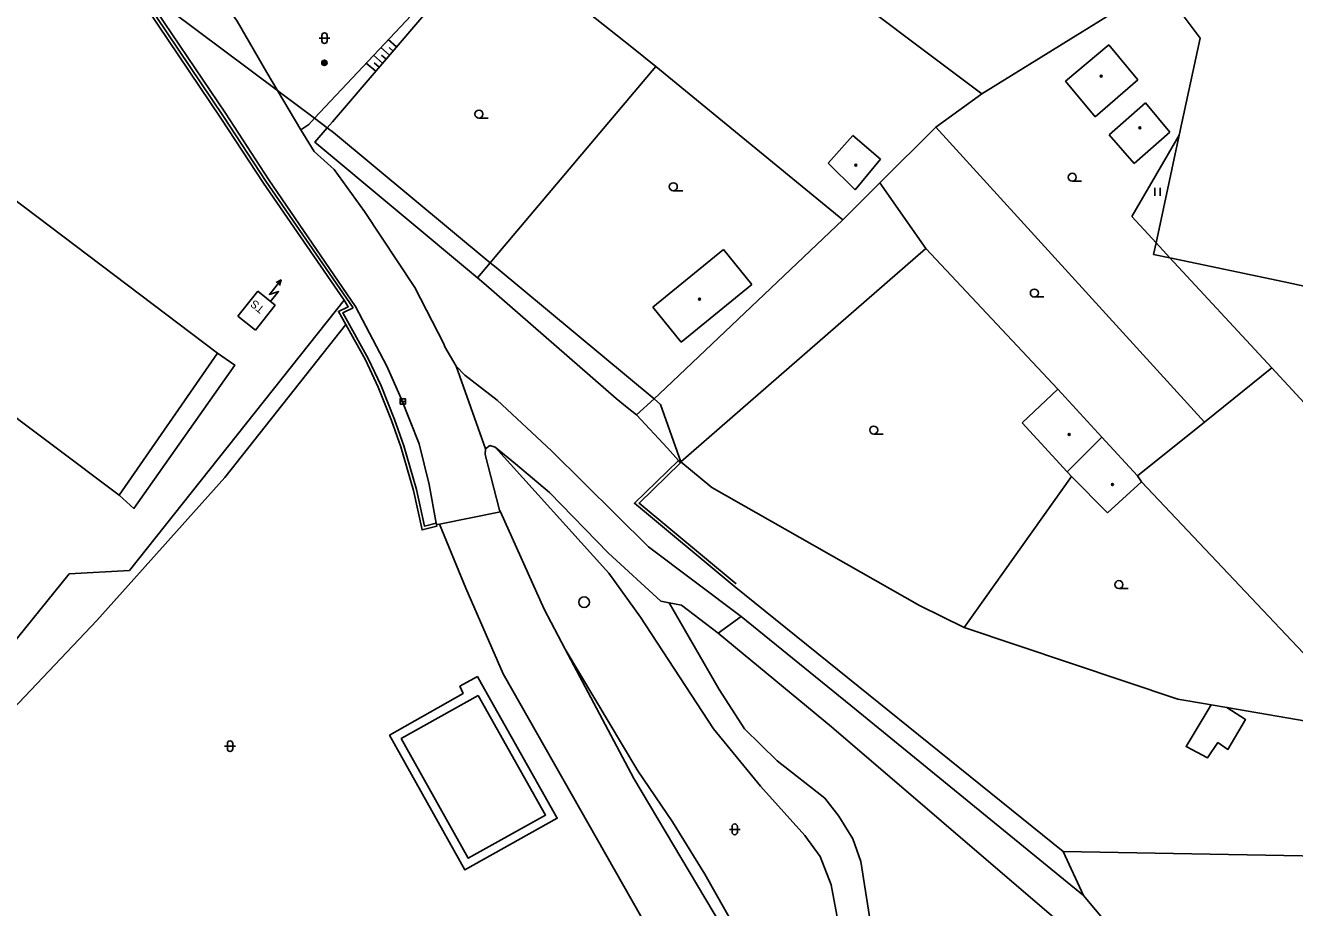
# Model space of a CAD drawing. Extents: x -595546 to -593986, y -1160845 to -1159202.
# Drawn here: x -594913.8 to -594794.9, y -1159329.2 to -1159246.5 of the extents above; entities that cross this region are included whole.
import ezdxf

# ---------------------------------------------------------------- set-up
doc = ezdxf.new("R2010")
doc.units = 0
for name, color, linetype in [('DOP - budovy nerozlisene - VP', 7, 'Continuous'), ('DOP - kresba z DSPS bez souradnic', 7, 'Continuous'), ('DOP - ploty', 7, 'Continuous'), ('DOP - rozhrani ploch obecne', 7, 'Continuous'), ('Level 25', 7, 'Continuous'), ('Level 27', 7, 'Continuous'), ('Level 36', 7, 'Continuous'), ('Level 39', 7, 'Continuous'), ('Specificka linie pasportu komunikaci', 7, 'Continuous'), ('TM - budovy zdene_ betonove - VP', 7, 'Continuous'), ('TM - chodniky - VP', 7, 'Continuous'), ('TM - dolni hrana svahu', 7, 'Continuous'), ('TM - hranice MC - pomocna linie', 7, 'Continuous'), ('TM - komunikace - VP', 7, 'Continuous'), ('TM - letecke snimky - pomocna linie', 7, 'Continuous'), ('TM - plot drateny_ kovovy - VP', 7, 'Continuous'), ('TM - podezdivka plotu - VP', 7, 'Continuous'), ('TM - pomocna konstrukcni linie', 7, 'Continuous'), ('TM - popis objektu', 7, 'Continuous'), ('TM - rozhrani ploch obecne - VP', 7, 'Continuous'), ('TM - srafovani', 7, 'Continuous'), ('TM - vjezd na pozemek', 7, 'Continuous'), ('TM - zed operna - VP', 7, 'Continuous')]:
    doc.layers.add(name, color=color, linetype=linetype)

msp = doc.modelspace()

# ---------------------------------------------------------------- linework, layer by layer
at = {"layer": 'DOP - budovy nerozlisene - VP'}
for points in [[(-594816.36, -1159251.74), (-594812.31, -1159248.34)], [(-594812.31, -1159248.34), (-594809.6, -1159251.59)], [(-594813.59, -1159255.06), (-594816.36, -1159251.74)], [(-594809.6, -1159251.59), (-594813.59, -1159255.06)], [(-594812.28, -1159256.77), (-594808.88, -1159253.77)], [(-594808.88, -1159253.77), (-594806.59, -1159256.5)], [(-594838.61, -1159259.4), (-594836.28, -1159256.83)], [(-594836.28, -1159256.83), (-594833.7, -1159259.04)], [(-594809.93, -1159259.44), (-594812.28, -1159256.77)], [(-594806.59, -1159256.5), (-594809.93, -1159259.44)], [(-594836.06, -1159261.91), (-594838.61, -1159259.4)], [(-594833.7, -1159259.04), (-594836.06, -1159261.91)], [(-594855.04, -1159272.91), (-594848.41, -1159267.5)], [(-594848.41, -1159267.5), (-594845.74, -1159270.77)], [(-594845.74, -1159270.77), (-594852.37, -1159276.18)], [(-594852.37, -1159276.18), (-594855.04, -1159272.91)], [(-594817.1, -1159280.6), (-594820.42, -1159283.75)], [(-594812.97, -1159285.1), (-594817.1, -1159280.6)], [(-594820.42, -1159283.75), (-594816.2, -1159288.34)], [(-594812.97, -1159285.1), (-594816.2, -1159288.34)], [(-594809.63, -1159288.72), (-594812.97, -1159285.1)], [(-594816.2, -1159288.34), (-594815.8, -1159288.78)], [(-594815.8, -1159288.78), (-594812.45, -1159292.16)], [(-594812.45, -1159292.16), (-594809.24, -1159289.26)], [(-594809.24, -1159289.26), (-594809.63, -1159288.72)]]:
    msp.add_lwpolyline(points, dxfattribs=at)
at = {"layer": 'DOP - kresba z DSPS bez souradnic'}
for points in [[(-594836.49, -1159310.23), (-594846.76, -1159301.89)], [(-594848.9, -1159303.44), (-594838.29, -1159312.23)], [(-594814.69, -1159328.03), (-594836.49, -1159310.23)], [(-594838.29, -1159312.23), (-594817.45, -1159330.1)], [(-594806.82, -1159337.42), (-594814.69, -1159328.03)]]:
    msp.add_lwpolyline(points, dxfattribs=at)
at = {"layer": 'DOP - ploty'}
for points in [[(-594824.21, -1159252.91), (-594840.24, -1159240.87)], [(-594810.31, -1159244.34), (-594824.21, -1159252.91)], [(-594854.76, -1159250.34), (-594857.01, -1159248.55)], [(-594869.81, -1159268.2), (-594854.76, -1159250.34)], [(-594854.76, -1159250.34), (-594837.24, -1159264.73)], [(-594837.24, -1159264.73), (-594854.39, -1159281.01)]]:
    msp.add_lwpolyline(points, dxfattribs=at)
at = {"layer": 'DOP - rozhrani ploch obecne'}
for points in [[(-594807.79, -1159242.31), (-594803.75, -1159247.7)], [(-594803.75, -1159247.7), (-594805.71, -1159256.78)], [(-594828.52, -1159256.04), (-594824.21, -1159252.91)], [(-594828.52, -1159256.04), (-594833.75, -1159261.25)], [(-594803.35, -1159283.68), (-594828.52, -1159256.04)], [(-594810.17, -1159264.42), (-594805.71, -1159256.78)], [(-594805.71, -1159256.78), (-594807.89, -1159266.89)], [(-594837.24, -1159264.73), (-594833.75, -1159261.25)], [(-594833.75, -1159261.25), (-594829.44, -1159267.42)], [(-594807.89, -1159266.89), (-594810.17, -1159264.42)], [(-594829.44, -1159267.42), (-594852.4, -1159287.39)], [(-594817.1, -1159280.6), (-594829.44, -1159267.42)], [(-594807.89, -1159266.89), (-594808.12, -1159267.96)], [(-594808.12, -1159267.96), (-594806.59, -1159268.29)], [(-594807.89, -1159266.89), (-594806.59, -1159268.29)], [(-594806.59, -1159268.29), (-594797.04, -1159278.6)], [(-594806.59, -1159268.29), (-594795.88, -1159270.52)], [(-594775.65, -1159274.95), (-594795.88, -1159270.52)], [(-594904.04, -1159297.59), (-594883.94, -1159272.25)], [(-594883.8, -1159274.53), (-594895.13, -1159288.85)], [(-594797.04, -1159278.6), (-594803.35, -1159283.68)], [(-594792.12, -1159283.92), (-594797.04, -1159278.6)], [(-594803.35, -1159283.68), (-594809.63, -1159288.72)], [(-594869.79, -1159286.01), (-594859.16, -1159297.84)], [(-594852.43, -1159287.49), (-594852.4, -1159287.39)], [(-594852.4, -1159287.39), (-594849.51, -1159289.79), (-594830.06, -1159300.87)], [(-594895.13, -1159288.85), (-594907.13, -1159302.26)], [(-594825.85, -1159302.91), (-594815.8, -1159288.78)], [(-594809.24, -1159289.26), (-594789.76, -1159309.87)], [(-594909.7, -1159297.88), (-594904.04, -1159297.59)], [(-594958.95, -1159358.87), (-594909.7, -1159297.88)], [(-594859.16, -1159297.84), (-594856.17, -1159301.96)], [(-594848.83, -1159308.72), (-594853.49, -1159300.6)], [(-594830.06, -1159300.87), (-594825.85, -1159302.91)], [(-594907.13, -1159302.26), (-594923.46, -1159319.48)], [(-594856.17, -1159301.96), (-594849.36, -1159312.42)], [(-594825.85, -1159302.91), (-594805.86, -1159309.62)], [(-594846.44, -1159312.42), (-594848.83, -1159308.72)], [(-594805.86, -1159309.62), (-594803.27, -1159310.07)], [(-594803.27, -1159310.07), (-594802.73, -1159310.16)], [(-594802.73, -1159310.16), (-594801.26, -1159310.42)], [(-594801.26, -1159310.42), (-594790.92, -1159312.19)], [(-594849.36, -1159312.42), (-594844.93, -1159317.77)], [(-594843.39, -1159315.42), (-594846.44, -1159312.42)], [(-594838.91, -1159318.9), (-594843.39, -1159315.42)], [(-594844.93, -1159317.77), (-594840.78, -1159322.42)], [(-594837.59, -1159320.61), (-594838.91, -1159318.9)], [(-594836.3, -1159322.71), (-594837.59, -1159320.61)], [(-594840.78, -1159322.42), (-594839.35, -1159324.36)], [(-594835.53, -1159324.84), (-594836.3, -1159322.71)], [(-594839.35, -1159324.36), (-594838.32, -1159327.03)], [(-594832.64, -1159343.31), (-594835.53, -1159324.84)], [(-594838.32, -1159327.03), (-594836.45, -1159337.05)]]:
    msp.add_lwpolyline(points, dxfattribs=at)
at = {"layer": 'Level 25'}
for radius in [0.25, 0.2, 0.15, 0.1, 0.05]:
    msp.add_circle((-594885.8, -1159250.01), radius, dxfattribs=at)
at = {"layer": 'Level 27'}
msp.add_line((-594878.7, -1159281.73), (-594878.2, -1159281.73), dxfattribs=at)
msp.add_lwpolyline([(-594878.7, -1159281.98), (-594878.2, -1159281.98), (-594878.2, -1159281.48), (-594878.7, -1159281.48)], close=True, dxfattribs=at)
msp.add_circle((-594861.47, -1159300.55), 0.5, dxfattribs=at)
at = {"layer": 'Level 36'}
for p, q in [((-594886.29, -1159247.7), (-594885.29, -1159247.7)), ((-594886.04, -1159247.45), (-594886.04, -1159247.95)), ((-594885.54, -1159247.45), (-594885.54, -1159247.95)), ((-594871.32, -1159255.2), (-594870.45, -1159255.2)), ((-594853.11, -1159262), (-594852.23, -1159262)), ((-594815.74, -1159261.11), (-594814.86, -1159261.11)), ((-594808, -1159262.48), (-594808, -1159261.73)), ((-594807.5, -1159262.48), (-594807.5, -1159261.73)), ((-594819.29, -1159271.95), (-594818.41, -1159271.95)), ((-594834.34, -1159284.8), (-594833.46, -1159284.8)), ((-594811.37, -1159299.27), (-594810.5, -1159299.27)), ((-594895.14, -1159314.04), (-594894.14, -1159314.04)), ((-594894.89, -1159313.79), (-594894.89, -1159314.29)), ((-594894.39, -1159313.79), (-594894.39, -1159314.29)), ((-594847.86, -1159321.83), (-594846.86, -1159321.83)), ((-594847.61, -1159321.58), (-594847.61, -1159322.08)), ((-594847.11, -1159321.58), (-594847.11, -1159322.08))]:
    msp.add_line(p, q, dxfattribs=at)
for points in [[(-594890.88, -1159272.41), (-594890.09, -1159271.44), (-594890.95, -1159271.71), (-594889.85, -1159270.35)], [(-594889.99, -1159270.86), (-594889.85, -1159270.35), (-594890.33, -1159270.59)]]:
    msp.add_lwpolyline(points, dxfattribs=at)
for centre in [(-594871.32, -1159254.82), (-594815.74, -1159260.73), (-594853.11, -1159261.62), (-594819.29, -1159271.58), (-594834.34, -1159284.42), (-594811.37, -1159298.9)]:
    msp.add_circle(centre, 0.375, dxfattribs=at)
for centre, start, end in [((-594885.79, -1159247.45), 0, 180), ((-594885.79, -1159247.95), 180, 0), ((-594894.64, -1159313.79), 0, 180), ((-594894.64, -1159314.29), 180, 0), ((-594847.36, -1159321.58), 0, 180), ((-594847.36, -1159322.08), 180, 0)]:
    msp.add_arc(centre, 0.25, start, end, dxfattribs=at)
at = {"layer": 'Level 39'}
for centre, radius in [((-594813.02, -1159251.25), 0.09), ((-594813.02, -1159251.25), 0.0398), ((-594809.4, -1159256.1), 0.09), ((-594809.4, -1159256.1), 0.0398), ((-594836.02, -1159259.61), 0.09), ((-594836.02, -1159259.61), 0.0398), ((-594850.65, -1159272.16), 0.09), ((-594850.65, -1159272.16), 0.0398), ((-594816.02, -1159284.83), 0.09), ((-594816.02, -1159284.83), 0.0398), ((-594811.97, -1159289.53), 0.09), ((-594811.97, -1159289.53), 0.0398)]:
    msp.add_circle(centre, radius, dxfattribs=at)
at = {"layer": 'Specificka linie pasportu komunikaci'}
for points in [[(-594873.45, -1159278.44), (-594870.72, -1159286.17)], [(-594875.33, -1159293.13), (-594875.99, -1159289.51)]]:
    msp.add_lwpolyline(points, dxfattribs=at)
at = {"layer": 'TM - budovy zdene_ betonove - VP'}
for points in [[(-594929.68, -1159251.62), (-594895.8, -1159277.23)], [(-594892.03, -1159271.4), (-594893.9, -1159273.76)], [(-594890.41, -1159272.72), (-594892.03, -1159271.4)], [(-594905.01, -1159290.53), (-594930.04, -1159271.75)], [(-594892.25, -1159275.07), (-594890.41, -1159272.72)], [(-594893.9, -1159273.76), (-594892.25, -1159275.07)], [(-594895.8, -1159277.23), (-594905.01, -1159290.53)]]:
    msp.add_lwpolyline(points, dxfattribs=at)
at = {"layer": 'TM - chodniky - VP'}
for points in [[(-594869.38, -1159291.93), (-594869.31, -1159292.09)], [(-594869.31, -1159292.09), (-594865.2, -1159301.21), (-594863.23, -1159304.94)], [(-594875.03, -1159293.23), (-594872.56, -1159299.23), (-594869.05, -1159307.25), (-594840.98, -1159356.67)], [(-594863.23, -1159304.94), (-594856.8, -1159317.08), (-594834.5, -1159354.54)]]:
    msp.add_lwpolyline(points, dxfattribs=at)
at = {"layer": 'TM - dolni hrana svahu'}
for points in [[(-594866.02, -1159242.34), (-594875.65, -1159243.38), (-594886.24, -1159254.68), (-594886.73, -1159255.21)], [(-594886.73, -1159255.21), (-594887.27, -1159255.79)]]:
    msp.add_lwpolyline(points, dxfattribs=at)
at = {"layer": 'TM - hranice MC - pomocna linie'}
for points in [[(-594890.2, -1159252.61), (-594902.78, -1159243.16), (-594902.97, -1159243.02)], [(-594886.73, -1159255.21), (-594889.9, -1159252.83), (-594890.2, -1159252.61)], [(-594885.53, -1159256.1), (-594886.73, -1159255.21)], [(-594870.27, -1159268.74), (-594884.96, -1159256.53), (-594885.53, -1159256.1)], [(-594854.92, -1159281.5), (-594869.72, -1159269.2), (-594870.27, -1159268.74)], [(-594852.4, -1159287.39), (-594854.3, -1159282.02), (-594854.92, -1159281.5)]]:
    msp.add_lwpolyline(points, dxfattribs=at)
at = {"layer": 'TM - komunikace - VP'}
for points in [[(-594898.04, -1159240.18), (-594893.97, -1159246.11), (-594891.2, -1159250.93)], [(-594902.97, -1159243.02), (-594895.05, -1159254.73), (-594890.99, -1159260.97), (-594882.88, -1159272.83)], [(-594890.2, -1159252.61), (-594891.2, -1159250.93)], [(-594888, -1159256.28), (-594890.2, -1159252.61)], [(-594873.45, -1159278.44), (-594874.52, -1159276.61), (-594874.61, -1159276.34), (-594877.33, -1159271.07), (-594882.04, -1159263.93)], [(-594882.88, -1159272.83), (-594879.95, -1159278.43), (-594878.61, -1159281.45)], [(-594864.53, -1159286.36), (-594869.61, -1159281.63), (-594872.64, -1159279.29), (-594873.45, -1159278.44)], [(-594878.61, -1159281.45), (-594876.93, -1159285.71), (-594875.99, -1159289.51)], [(-594870.72, -1159286.17), (-594870.74, -1159286.71), (-594869.38, -1159291.93)], [(-594869.79, -1159286.01), (-594870.29, -1159285.87), (-594870.72, -1159286.17)], [(-594853.49, -1159300.6), (-594854.28, -1159300.44), (-594859.18, -1159295.94), (-594864.72, -1159290.26), (-594867.91, -1159287.57), (-594869.79, -1159286.01)], [(-594846.76, -1159301.89), (-594855.45, -1159295.35), (-594864.53, -1159286.36)], [(-594848.9, -1159303.44), (-594852.35, -1159300.82), (-594853.49, -1159300.6)]]:
    msp.add_lwpolyline(points, dxfattribs=at)
at = {"layer": 'TM - letecke snimky - pomocna linie'}
for points in [[(-594847.42, -1159299.05), (-594816.6, -1159323.9)], [(-594846.76, -1159301.89), (-594848.9, -1159303.44)], [(-594856.42, -1159316.35), (-594863.23, -1159304.94)], [(-594802.73, -1159310.16), (-594805.07, -1159314.07), (-594803.06, -1159315.13), (-594802.1, -1159313.7), (-594801.15, -1159314.34), (-594799.51, -1159311.53), (-594801.26, -1159310.42)], [(-594847.32, -1159331.06), (-594850.17, -1159326.04), (-594853.2, -1159321.14), (-594856.42, -1159316.35)], [(-594816.6, -1159323.9), (-594794.2, -1159324.31), (-594749.54, -1159328.23), (-594743.62, -1159319.08)]]:
    msp.add_lwpolyline(points, dxfattribs=at)
at = {"layer": 'TM - plot drateny_ kovovy - VP'}
for points in [[(-594904.39, -1159241.96), (-594895.51, -1159255.2)], [(-594857.01, -1159248.55), (-594865.06, -1159242.15)], [(-594885.04, -1159255.53), (-594875.92, -1159244.89), (-594875.34, -1159244.74)], [(-594895.51, -1159255.2), (-594891.51, -1159261.28)], [(-594885.53, -1159256.1), (-594885.04, -1159255.53)], [(-594871.46, -1159270.16), (-594886.69, -1159257.45), (-594885.53, -1159256.1)], [(-594891.51, -1159261.28), (-594883.94, -1159272.25)], [(-594871.46, -1159270.16), (-594870.27, -1159268.74)], [(-594870.27, -1159268.74), (-594869.81, -1159268.2)], [(-594870.87, -1159270.66), (-594871.46, -1159270.16)], [(-594858.45, -1159281.47), (-594870.87, -1159270.66)], [(-594883.94, -1159272.25), (-594883.56, -1159272.86), (-594884.48, -1159273.3), (-594883.8, -1159274.53)], [(-594883.8, -1159274.53), (-594881.96, -1159277.85), (-594880.75, -1159280.4), (-594879.52, -1159283.52), (-594878.64, -1159286), (-594877.45, -1159290.07), (-594876.65, -1159293.78), (-594875.26, -1159293.42), (-594875.29, -1159293.28)], [(-594854.39, -1159281.01), (-594854.92, -1159281.5)], [(-594854.92, -1159281.5), (-594856.55, -1159283)], [(-594856.55, -1159283), (-594857.44, -1159282.31)], [(-594853.65, -1159286.12), (-594856.55, -1159283)], [(-594847.23, -1159298.82), (-594856.31, -1159291.26), (-594852.43, -1159287.49)], [(-594852.43, -1159287.49), (-594852.64, -1159287.28)], [(-594875.29, -1159293.28), (-594875.33, -1159293.13)]]:
    msp.add_lwpolyline(points, dxfattribs=at)
at = {"layer": 'TM - podezdivka plotu - VP'}
for points in [[(-594903.68, -1159242.49), (-594895.26, -1159255.03)], [(-594895.26, -1159255.03), (-594891.28, -1159261.09), (-594883.11, -1159272.97)], [(-594883.11, -1159272.97), (-594884.07, -1159273.43), (-594881.7, -1159277.71), (-594880.47, -1159280.28), (-594879.24, -1159283.42), (-594878.35, -1159285.91), (-594877.16, -1159290), (-594876.43, -1159293.41), (-594875.33, -1159293.13)], [(-594852.64, -1159287.28), (-594856.76, -1159291.28), (-594847.42, -1159299.05)]]:
    msp.add_lwpolyline(points, dxfattribs=at)
at = {"layer": 'TM - pomocna konstrukcni linie'}
msp.add_lwpolyline([(-594816.6, -1159323.9), (-594814.69, -1159328.03)], dxfattribs=at)
at = {"layer": 'TM - rozhrani ploch obecne - VP'}
for points in [[(-594905.01, -1159290.53), (-594903.64, -1159291.76), (-594894.19, -1159278.33), (-594895.8, -1159277.23)], [(-594871.47, -1159307.51), (-594871.08, -1159308.2), (-594863.99, -1159320.79), (-594872.63, -1159325.63), (-594879.69, -1159313.02), (-594872.8, -1159309.09), (-594873.1, -1159308.43), (-594871.47, -1159307.51)], [(-594871.39, -1159309.29), (-594878.6, -1159313.33), (-594872.32, -1159324.54), (-594865.08, -1159320.49), (-594871.39, -1159309.29)]]:
    msp.add_lwpolyline(points, dxfattribs=at)
at = {"layer": 'TM - srafovani'}
for points in [[(-594879.69, -1159249.28), (-594880.51, -1159248.57)], [(-594879.04, -1159248.52), (-594879.83, -1159247.84)], [(-594879.36, -1159248.91), (-594879.72, -1159248.59)], [(-594880.99, -1159250.8), (-594881.88, -1159250.03)], [(-594880.34, -1159250.05), (-594881.2, -1159249.3)], [(-594880.66, -1159250.42), (-594881.13, -1159250.02)], [(-594880.01, -1159249.67), (-594880.45, -1159249.29)]]:
    msp.add_lwpolyline(points, dxfattribs=at)
at = {"layer": 'TM - vjezd na pozemek'}
for points in [[(-594858.45, -1159281.47), (-594857.44, -1159282.31)], [(-594853.65, -1159286.12), (-594852.64, -1159287.28)], [(-594869.31, -1159292.09), (-594875.03, -1159293.23)], [(-594875.03, -1159293.23), (-594875.29, -1159293.28)]]:
    msp.add_lwpolyline(points, dxfattribs=at)
at = {"layer": 'TM - zed operna - VP'}
for points in [[(-594888, -1159256.28), (-594887.27, -1159255.79)], [(-594882.04, -1159263.93), (-594884.88, -1159260.02), (-594886.75, -1159258.31), (-594888, -1159256.28)]]:
    msp.add_lwpolyline(points, dxfattribs=at)

# ---------------------------------------------------------------- texts
at = {"layer": 'TM - popis objektu'}
msp.add_text('TS', height=0.75, rotation=141.0542, dxfattribs=at).set_placement((-594891.34, -1159272.97))

doc.saveas('drawing.dxf')
